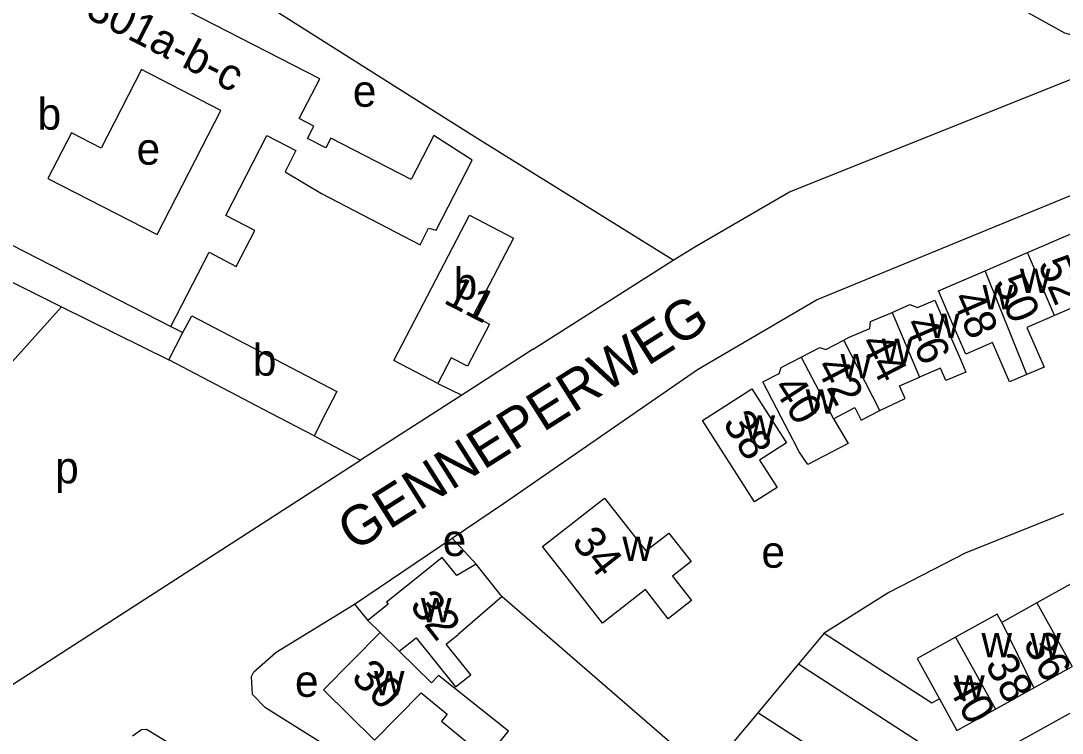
# Model space of a CAD drawing. Extents: x 159045 to 160918, y 380454 to 382516.
# Drawn here: x 160288.7 to 160420.2, y 381630.6 to 381720.5 of the extents above; entities that cross this region are included whole.
import ezdxf

# ---------------------------------------------------------------- set-up
doc = ezdxf.new("R2010")
doc.units = 0
for name, color, linetype in [('BLT_Basislijn', 7, 'Continuous'), ('BLT_Bebouwing', 7, 'Continuous'), ('BLT_Centroide', 7, 'Continuous'), ('BLT_Huisnummer', 7, 'Continuous'), ('BLT_Huisnummer_ tussenligend', 7, 'Continuous'), ('BLT_Huisnummer_reeks', 7, 'Continuous'), ('BLT_Onderverdeling_panden', 7, 'Continuous'), ('BLT_Straatnaam', 7, 'Continuous')]:
    doc.layers.add(name, color=color, linetype=linetype)

msp = doc.modelspace()

# ---------------------------------------------------------------- linework, layer by layer
at = {"layer": 'BLT_Basislijn'}
for p, q in [((160371.07, 381690.29), (160373.77, 381692)), ((160353.35, 381679.05), (160371.07, 381690.29)), ((160293.81, 381684.43), (160263.72, 381650.86)), ((160307.61, 381681.94), (160309.15, 381681.16)), ((160353.35, 381679.05), (160344.35, 381673.27)), ((160341.32, 381674.73), (160344.35, 381673.27)), ((160344.35, 381673.27), (160331.56, 381665.06)), ((160325.7, 381668.12), (160331.56, 381665.06)), ((160330.06, 381664.1), (160331.56, 381665.06)), ((160284.39, 381634.64), (160330.06, 381664.1)), ((160330.79, 381646.87), (160343.13, 381655.19)), ((160346.18, 381651.93), (160343.13, 381655.19)), ((160349.45, 381647.84), (160375.32, 381625.46)), ((160330.79, 381646.87), (160332.49, 381644.81)), ((160390.1, 381643.2), (160386.88, 381639.33)), ((160386.88, 381639.33), (160381.73, 381633.15)), ((160381.73, 381633.15), (160378.5, 381629.28))]:
    msp.add_line(p, q, dxfattribs=at)
for points in [[(160371.07, 381690.29), (160346.71, 381705.41), (160341.82, 381708.49), (160311.2, 381727.89), (160301.07, 381733.81)], [(160421.42, 381718.73), (160420.52, 381718.98), (160408.42, 381725.7)], [(160343.13, 381655.19), (160349.63, 381659.57), (160374.12, 381676.49), (160389.16, 381685.3), (160421.65, 381698.65), (160426.75, 381700.5), (160449.33, 381707.1), (160486.03, 381713.96), (160493.16, 381714.78)], [(160373.77, 381692), (160385.73, 381698.91), (160422.69, 381713.7)], [(160271.99, 381695.28), (160293.81, 381684.43)], [(160293.81, 381684.43), (160307.36, 381677.7)], [(160420.33, 381658.28), (160407.99, 381653.36), (160398.29, 381648.34), (160390.1, 381643.2)], [(160386.88, 381639.33), (160407.89, 381625.76), (160433.31, 381639.83), (160435.69, 381640.78), (160460.01, 381648.17), (160462.92, 381648.69), (160487.86, 381650.82), (160489.34, 381630.7), (160490.11, 381623.67), (160496.47, 381588.81), (160472.24, 381584.61), (160444.49, 381579.75), (160425.82, 381576.36), (160425.81, 381576.36), (160423.42, 381575.08), (160418.36, 381568.45)], [(160348.89, 381615.41), (160319.57, 381633.77), (160317.92, 381635.46), (160317.79, 381637.74), (160318.09, 381638.33), (160320.91, 381640.83), (160330.79, 381646.87)], [(160390.1, 381643.2), (160403.73, 381634.4), (160404.67, 381634.92)], [(160428.03, 381603.24), (160381.73, 381633.15)], [(160302.78, 381630.25), (160303.91, 381631.06), (160304.56, 381631.1), (160311.72, 381626.73), (160322.56, 381619.88)]]:
    msp.add_lwpolyline(points, dxfattribs=at)
at = {"layer": 'BLT_Bebouwing'}
for p, q in [((160415.8, 381691.26), (160421.19, 381693.58)), ((160410.47, 381688.96), (160415.8, 381691.26)), ((160325.7, 381668.12), (160320.21, 381670.99)), ((160421.6, 381649.59), (160416.99, 381647.03)), ((160416.99, 381647.03), (160412.56, 381644.57)), ((160332.49, 381644.81), (160334.03, 381643.29)), ((160416.6, 381636.29), (160421.45, 381638.98)), ((160411.74, 381633.6), (160416.6, 381636.29))]:
    msp.add_line(p, q, dxfattribs=at)
for points in [[(160323.84, 381708.18), (160326.42, 381713.21), (160299.73, 381726.91), (160300.82, 381729.04), (160298.79, 381730.09)], [(160305.89, 381693.53), (160313.94, 381709.2), (160303.91, 381714.36), (160298.81, 381704.43), (160295.05, 381706.36), (160292.1, 381700.61), (160305.89, 381693.53)], [(160312.45, 381691.3), (160315.88, 381689.51), (160318.23, 381694.03), (160314.54, 381695.96), (160319.73, 381706.05), (160323.42, 381704.15), (160322.04, 381701.45), (160326.65, 381698.73), (160339.09, 381692.24), (160340.16, 381694.33), (160341.14, 381694.11), (160345.66, 381702.91), (160340.83, 381706.04), (160337.98, 381700.49), (160327.81, 381705.72), (160327.18, 381704.5), (160324.89, 381705.68), (160325.69, 381707.23), (160323.84, 381708.18)], [(160277.45, 381705.86), (160273.99, 381699.12), (160307.61, 381681.94)], [(160335.76, 381677.63), (160345.33, 381695.97), (160350.9, 381693.07), (160345.8, 381683.31), (160347.87, 381682.23), (160345.08, 381676.9), (160343.01, 381677.97), (160341.32, 381674.73)], [(160307.61, 381681.94), (160312.45, 381691.3)], [(160415.71, 381675.86), (160413.52, 381674.92), (160411.38, 381679.89), (160407.99, 381678.43), (160406.52, 381681.82), (160404.55, 381686.41), (160410.47, 381688.96)], [(160398.69, 381683.71), (160400.95, 381684.69), (160401.91, 381684.31), (160404.09, 381685.25), (160406.07, 381680.66), (160407.36, 381677.66), (160408, 381676.18), (160405.47, 381675.09), (160404.8, 381676.66), (160402.15, 381675.52)], [(160426.77, 381680.65), (160424.57, 381679.71), (160422.42, 381684.71), (160419.2, 381683.32)], [(160309.15, 381681.16), (160310.25, 381683.29)], [(160310.25, 381683.29), (160328.59, 381673.71), (160327.41, 381671.44), (160325.7, 381668.12)], [(160392.6, 381680.22), (160393.18, 381680.52), (160395.89, 381681.69), (160395.99, 381682.55), (160398.69, 381683.71)], [(160419.2, 381683.32), (160415.72, 381681.82), (160417.89, 381676.8), (160415.71, 381675.86)], [(160307.36, 381677.7), (160309.15, 381681.16)], [(160387.22, 381678.05), (160389.59, 381679.27), (160390.32, 381679.04), (160392.6, 381680.22)], [(160391.28, 381670.28), (160393.17, 381667.17), (160388.05, 381664.52), (160386.96, 381666.11), (160386.2, 381667.57), (160384.69, 381670.49), (160382.39, 381674.93), (160384.44, 381675.99), (160384.67, 381676.73), (160387.22, 381678.05)], [(160320.21, 381670.99), (160307.36, 381677.7)], [(160341.32, 381674.73), (160335.76, 381677.63)], [(160397.15, 381671.33), (160400.33, 381672.82), (160399.63, 381674.43), (160402.15, 381675.52)], [(160383.69, 381669.85), (160385.37, 381667.23), (160381.96, 381665.05), (160384.17, 381661.61), (160381.32, 381659.79), (160377.44, 381665.85), (160374.74, 381670.06), (160380.99, 381674.06), (160383.69, 381669.85)], [(160391.28, 381670.28), (160393.99, 381671.68), (160394.8, 381670.12), (160397.15, 381671.33)], [(160373.32, 381652.26), (160370.97, 381650.4), (160373.38, 381647.32), (160370.44, 381645.02), (160367.54, 381648.73), (160362.13, 381644.47), (160357.65, 381650.19), (160354.56, 381654.13), (160362.39, 381660.26), (160367.61, 381653.59), (160370.5, 381655.85), (160373.32, 381652.26)], [(160346.18, 381651.93), (160343.72, 381650.48), (160341.89, 381652.76), (160338.38, 381649.94)], [(160349.45, 381647.84), (160349.3, 381648.02), (160346.18, 381651.93)], [(160338.38, 381649.94), (160334.86, 381647.12), (160335.06, 381646.88), (160332.49, 381644.81)], [(160349.45, 381647.84), (160343.9, 381643.05)], [(160412.56, 381644.57), (160411.96, 381645.6), (160406.7, 381642.7)], [(160334.03, 381643.29), (160326.89, 381636.04), (160333.35, 381629.68), (160339.24, 381635.67), (160342.53, 381632.99), (160341.79, 381632.08), (160347.47, 381627.43), (160350.26, 381630.84), (160341.42, 381637.86), (160340.52, 381636.93), (160336.46, 381640.92)], [(160336.46, 381640.92), (160338.6, 381642.64), (160343.58, 381636.42), (160345.49, 381637.96), (160342.38, 381641.84), (160343.9, 381643.05)], [(160406.7, 381642.7), (160401.85, 381640.03), (160404.67, 381634.92)], [(160404.67, 381634.92), (160406.89, 381630.92), (160411.74, 381633.6)]]:
    msp.add_lwpolyline(points, dxfattribs=at)
at = {"layer": 'BLT_Onderverdeling_panden'}
for p, q in [((160419.2, 381683.32), (160415.8, 381691.26)), ((160415.71, 381675.86), (160410.47, 381688.96)), ((160398.69, 381683.71), (160402.15, 381675.52)), ((160397.15, 381671.33), (160392.6, 381680.22)), ((160387.22, 381678.05), (160391.28, 381670.28)), ((160416.99, 381647.03), (160421.45, 381638.98)), ((160412.56, 381644.57), (160416.6, 381636.29)), ((160334.03, 381643.29), (160336.46, 381640.92)), ((160406.7, 381642.7), (160411.74, 381633.6))]:
    msp.add_line(p, q, dxfattribs=at)

# ---------------------------------------------------------------- texts
at = {"layer": 'BLT_Centroide'}
for s, p in [('e', (160330.6, 381709.67)), ('b', (160290.79, 381706.78)), ('e', (160303.29, 381702.37)), ('b', (160343.33, 381685.34)), ('w', (160414.83, 381686.14)), ('w', (160410.12, 381684.08)), ('w', (160403.34, 381680.48)), ('b', (160317.97, 381675.72)), ('w', (160397.38, 381677.3)), ('w', (160392.19, 381675.38)), ('w', (160387.78, 381670.94)), ('w', (160380.05, 381667.62)), ('p', (160293.01, 381662.12)), ('e', (160341.94, 381652.95)), ('w', (160364.64, 381652.31)), ('e', (160382.2, 381651.47)), ('w', (160339.19, 381644.59)), ('w', (160409.98, 381640.17)), ('w', (160416.14, 381640.17)), ('e', (160323.29, 381635.17)), ('w', (160333.26, 381635.38)), ('w', (160406.53, 381634.81))]:
    msp.add_text(s, height=4, dxfattribs=at).set_placement(p)
at = {"layer": 'BLT_Huisnummer'}
for s, rotation, p in [('50', 293.3277, (160411.49, 381687.52)), ('11', 332.822, (160341.91, 381684.97)), ('46', 293.3255, (160400.18, 381682.27)), ('42', 297.3633, (160388.98, 381676.89)), ('38', 302.6698, (160377.22, 381669.72)), ('34', 308.0941, (160358.12, 381654.7)), ('32', 308.0941, (160337.66, 381646.66)), ('36', 299.1174, (160415.16, 381641.94)), ('30', 315.4516, (160330.24, 381637.46)), ('40', 299.1174, (160405.55, 381636.58))]:
    msp.add_text(s, height=4, rotation=rotation, dxfattribs=at).set_placement(p)
at = {"layer": 'BLT_Huisnummer_ tussenligend'}
for s, rotation, p in [('52', 293.3277, (160417.06, 381689.82)), ('48', 293.3255, (160406.21, 381685.51)), ('44', 297.3633, (160394.53, 381679.84)), ('40', 302.6698, (160383.55, 381674.21)), ('38', 299.1174, (160410.36, 381639.25))]:
    msp.add_text(s, height=4, rotation=rotation, dxfattribs=at).set_placement(p)
at = {"layer": 'BLT_Huisnummer_reeks'}
msp.add_text('301a-b-c', height=4, rotation=332.8239, dxfattribs=at).set_placement((160296.67, 381721.06))
at = {"layer": 'BLT_Straatnaam'}
msp.add_text('GENNEPERWEG', height=5, rotation=32.332, dxfattribs=at).set_placement((160330.78, 381653.43))

doc.saveas('drawing.dxf')
